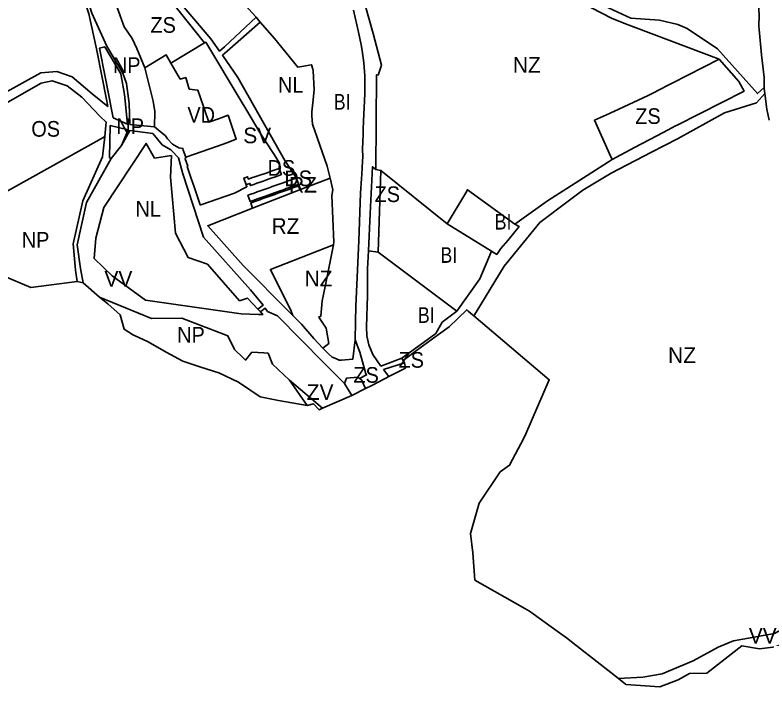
# Model space of a CAD drawing. Extents: x -650451 to -642268, y -1075216 to -1066610.
# Drawn here: x -646077 to -645357, y -1073326 to -1072682 of the extents above; entities that cross this region are included whole.
import ezdxf

# ---------------------------------------------------------------- set-up
doc = ezdxf.new("R2010")
doc.units = 0
doc.header["$LTSCALE"] = 6
doc.layers.add('1', color=7, linetype='Continuous', lineweight=35)
doc.layers.add('2', color=7, linetype='Continuous')
doc.layers.add('3', color=7, linetype='Continuous')

msp = doc.modelspace()

# ---------------------------------------------------------------- linework, layer by layer
at = {"layer": '1'}
for p, q in [((-645741.871, -1072673.02), (-645734.19, -1072700.16)), ((-645842.51, -1072689.16), (-645846.45, -1072684.59)), ((-645726.14, -1072730.5), (-645734.19, -1072700.16)), ((-645928.18, -1072728.47), (-645895.91, -1072708.97)), ((-645726.14, -1072730.5), (-645729.46, -1072739.99)), ((-645742.49, -1072764.52), (-645743.51, -1072783.97)), ((-645985.19, -1072819.72), (-645975.3, -1072807.37)), ((-645731.6, -1072830.54), (-645726.9, -1072831.5)), ((-645807.79, -1072838.57), (-645805.66, -1072844.58)), ((-645803.84, -1072849.72), (-645775.56, -1072838.69)), ((-645805.159, -1072845.994), (-645805.66, -1072844.58)), ((-645803.84, -1072849.72), (-645805.159, -1072845.994)), ((-645738.73, -1072908.21), (-645737.08, -1072872.56)), ((-645620.92, -1072908.65), (-645663.52, -1072882.58)), ((-645739.65, -1072925.69), (-645738.73, -1072908.21)), ((-645738.73, -1072908.21), (-645729.36, -1072909.65)), ((-645729.36, -1072909.65), (-645654.16, -1072966.3)), ((-646011.97, -1072939.12), (-646017.65, -1072937.59)), ((-645996.2, -1072952.69), (-646011.97, -1072939.12)), ((-645740.76, -1072981.12), (-645739.56, -1072951.1)), ((-645842.32, -1072966.87), (-645844.76, -1072964.25)), ((-645726.82, -1073018.73), (-645734.72, -1073007.75)), ((-645706.78, -1073011.2), (-645726.82, -1073018.73)), ((-645706.78, -1073011.2), (-645705.58, -1073013.4)), ((-645724.39, -1073021.92), (-645719.13, -1073028.84)), ((-645741.57, -1073040.34), (-645754.82, -1073046.89))]:
    msp.add_line(p, q, dxfattribs=at)
for points in [[(-645943.65, -1072789.47), (-645967.22, -1072787.26), (-645967.91, -1072767.31), (-645970.61, -1072747.97), (-645973.9, -1072738.22), (-645989.39, -1072712.38), (-646003.73, -1072680.75), (-646016.23, -1072641.16), (-646028.02, -1072609.24), (-646040.96, -1072577.06), (-646054.2, -1072554.48), (-646073.49, -1072523.45), (-646108.36, -1072475.46), (-646151.34, -1072429.6), (-646183.23, -1072407.45), (-646225.13, -1072384.18), (-646267.31, -1072361.39), (-646298.76, -1072344.13), (-646326.33, -1072322.56), (-646349.05, -1072298.16), (-646356.62, -1072289.89), (-646367.24, -1072276.07), (-646407.81, -1072188.6), (-646415.75, -1072178.82)], [(-645359.825, -1072751.964), (-645359.96, -1072742.38), (-645362.37, -1072720.66), (-645364.5, -1072696.22), (-645364.786, -1072692.977), (-645364.524, -1072682.575), (-645365.24, -1072671.66), (-645366.02, -1072654.46), (-645366.09, -1072643.58), (-645366.41, -1072633.54), (-645367.25, -1072622.73), (-645368.04, -1072612.42), (-645367.78, -1072602.42), (-645368.173, -1072571.881), (-645369.31, -1072552.64), (-645370.22, -1072543.37), (-645370.755, -1072525.734), (-645370.928, -1072496.619), (-645372.72, -1072490.314), (-645369.364, -1072485.931), (-645389.731, -1072471.612), (-645404.64, -1072461.72), (-645433.91, -1072442.56), (-645462.651, -1072425.011)], [(-646171.72, -1072803.51), (-646052.58, -1072737.82), (-646037.23, -1072736.38), (-646022.4, -1072741.58), (-646003.22, -1072757.85), (-645988.43, -1072769.93), (-645990.04, -1072761.78), (-645993.89, -1072742.23), (-645999.25, -1072714.68), (-646006.66, -1072681.4), (-646019.16, -1072642.35), (-646030.17, -1072612.31), (-646043.87, -1072578.12), (-646056.42, -1072556.49), (-646075.82, -1072525.54), (-646110.61, -1072477.49)], [(-645359.825, -1072751.964), (-645366.15, -1072757.65), (-645404.48, -1072714.69), (-645433.58, -1072695.39), (-645442.58, -1072691.5), (-645460.13, -1072687.37), (-645487.43, -1072685.39), (-645520.75, -1072670.03), (-645533.9, -1072654.67), (-645541.19, -1072641.22), (-645551.5, -1072619.44), (-645560.57, -1072597.65), (-645566.54, -1072582.88)], [(-646000.45, -1072615.28), (-645986.86, -1072608.47), (-645996.89, -1072594.56), (-645982.84, -1072606.46), (-645973.45, -1072611.73), (-645895.91, -1072708.97)], [(-645846.45, -1072684.59), (-645864.52, -1072664.38), (-645897.1, -1072627.93), (-645893.16, -1072621.85), (-645901.33, -1072612.4)], [(-646000.45, -1072615.28), (-645984.88, -1072646.21), (-645969.97, -1072669.21), (-645979.44, -1072675.29), (-645972.67, -1072693.74), (-645965.19, -1072704.94), (-645960.61, -1072714.42), (-645953.06, -1072733.07)], [(-645403, -1072724.61), (-645482.3, -1072694.75), (-645489.96, -1072691.86), (-645505.37, -1072685.84), (-645525.81, -1072675.32), (-645539.83, -1072659.24), (-645557.19, -1072638.59)], [(-645936.92, -1072649.21), (-645889.59, -1072705.17), (-645881.28, -1072717.18), (-645876.71, -1072712.91), (-645846.45, -1072684.59)], [(-645753.08, -1072677.72), (-645748.31, -1072698.83), (-645745.81, -1072710.94)], [(-645842.51, -1072689.16), (-645874.22, -1072717.1), (-645878.65, -1072720.99), (-645863.93, -1072742.28), (-645828.3, -1072804.78), (-645818.73, -1072821.79), (-645807.79, -1072838.57)], [(-645775.56, -1072838.69), (-645778.21, -1072827.14), (-645792.36, -1072786.94), (-645793.04, -1072779.12), (-645792.92, -1072775.02), (-645792.01, -1072766.68), (-645790.73, -1072753.95), (-645791.76, -1072735.73), (-645792.17, -1072734.14), (-645793.25, -1072730.08), (-645806.42, -1072732.23), (-645828.86, -1072704.98), (-645842.51, -1072689.16)], [(-645895.91, -1072708.97), (-645894.58, -1072708.52), (-645860.6, -1072765.01), (-645856.21, -1072772.3), (-645842.77, -1072794.84), (-645837.65, -1072802.87), (-645829.17, -1072816.19), (-645823.94, -1072824.4), (-645824.27, -1072829.39)], [(-645745.81, -1072710.94), (-645744.93, -1072716.52), (-645743.1, -1072728.19)], [(-645928.18, -1072728.47), (-645932.64, -1072720.48), (-645953.06, -1072733.07)], [(-645403, -1072724.61), (-645462.9, -1072755.49), (-645463.12, -1072755.6), (-645470.82, -1072759.57), (-645503.82, -1072774.74), (-645506.12, -1072775.79), (-645507.94, -1072776.63), (-645522.24, -1072783.2), (-645507.85, -1072815.46), (-645505.43, -1072820.89)], [(-645403, -1072724.61), (-645384.11, -1072746.12), (-645379.03, -1072755.22), (-645443.06, -1072787.85), (-645444.62, -1072788.65), (-645451.72, -1072792.26), (-645462.66, -1072798.09), (-645483.94, -1072809.44), (-645505.43, -1072820.89)], [(-645953.06, -1072733.07), (-645944.81, -1072765.04), (-645943.38, -1072774.7), (-645943.65, -1072789.47)], [(-645913.79, -1072818.49), (-645883.24, -1072808), (-645874.27, -1072804.93), (-645865.38, -1072801.25), (-645873.26, -1072778.46), (-645882.37, -1072781.72), (-645891.58, -1072785.15), (-645900, -1072760.65), (-645902.2, -1072754.27), (-645910.45, -1072753.34), (-645913.69, -1072742.4), (-645919.01, -1072743.84), (-645928.18, -1072728.47)], [(-645743.1, -1072728.19), (-645742.39, -1072740.67), (-645742.12, -1072757.27), (-645742.49, -1072764.52)], [(-645731.6, -1072830.54), (-645731.07, -1072739.66), (-645729.46, -1072739.99)], [(-646129.91, -1072876.24), (-646143.99, -1072856.11), (-646159.73, -1072829.79), (-646168.17, -1072812.07), (-646152.26, -1072804.66), (-646052.23, -1072747.56), (-646041.81, -1072745.33), (-646027.3, -1072750.14), (-646013.15, -1072760.96), (-645995.95, -1072779.42), (-645989.88, -1072784.99), (-645990.23, -1072788.27), (-645991.37, -1072798.84)], [(-645359.179, -1072757.517), (-645359.76, -1072752.865), (-645359.825, -1072751.964)], [(-645638.019, -1072970.618), (-645635.52, -1072967.25), (-645608.91, -1072923.05), (-645574.53, -1072881.07), (-645548.87, -1072861.77), (-645533.57, -1072850.26), (-645506.23, -1072833.82), (-645467.73, -1072813.95), (-645442.88, -1072801.12), (-645397.74, -1072776.05), (-645367.31, -1072766.65), (-645359.179, -1072757.517)], [(-645355.121, -1072782.993), (-645357.272, -1072772.771), (-645359.179, -1072757.517)], [(-645744.36, -1072822.55), (-645744.15, -1072818.32), (-645744.62, -1072810.81), (-645743.89, -1072796.67), (-645743.69, -1072791.62), (-645743.51, -1072783.97)], [(-645975.3, -1072807.37), (-645969.01, -1072792.28), (-645986.24, -1072788.33), (-645986.71, -1072819.26), (-645985.19, -1072819.72)], [(-645943.65, -1072789.47), (-645933.24, -1072798.11), (-645931.35, -1072801.02), (-645926.29, -1072806.25), (-645920.31, -1072809.64), (-645916.43, -1072810.14), (-645916.13, -1072812.01), (-645913.79, -1072818.49)], [(-645991.37, -1072798.84), (-645996.8, -1072801.88), (-646129.91, -1072876.24)], [(-646017.65, -1072937.59), (-646019.21, -1072926.91), (-646021.64, -1072901.6), (-646012.37, -1072860.3), (-645993.47, -1072818.44), (-645991.37, -1072798.84)], [(-645844.76, -1072964.25), (-645839.57, -1072960.36), (-645851.64, -1072945.67), (-645896.61, -1072895.14), (-645916.48, -1072834.69), (-645920.56, -1072819.2), (-645926.95, -1072812.63), (-645927.96, -1072811.61), (-645936.23, -1072806.92), (-645945.37, -1072795.9), (-645967.46, -1072793.19), (-645975.3, -1072807.37)], [(-645842.32, -1072966.87), (-645839.95, -1072969.41), (-645843.95, -1072969.3), (-645860.82, -1072968.79), (-645952.23, -1072955.57), (-645984.17, -1072932.16), (-646001.55, -1072915.62), (-645999.77, -1072896.2), (-645992.11, -1072866.67), (-645951.62, -1072805.36), (-645943.62, -1072819.55), (-645927.42, -1072817.05), (-645928.5, -1072837.81), (-645923.65, -1072891.42), (-645911.32, -1072914.89), (-645892.98, -1072921.21), (-645862.21, -1072956.17), (-645854.53, -1072953.76), (-645844.76, -1072964.25)], [(-646011.97, -1072939.12), (-646014.41, -1072925.16), (-646017.73, -1072902.47), (-646008.81, -1072862.13), (-645985.19, -1072819.72)], [(-645913.79, -1072818.49), (-645914.35, -1072820.07), (-645911.84, -1072827.24), (-645912.27, -1072827.4), (-645908.75, -1072837.99), (-645905.39, -1072847.91), (-645899.79, -1072864.41), (-645899.26, -1072864.12), (-645867.11, -1072853.25), (-645855.1, -1072847), (-645855.81, -1072844.99)], [(-645598.47, -1072882.66), (-645567.35, -1072860.46), (-645540.82, -1072843.51), (-645505.43, -1072820.89)], [(-645748.12, -1072898.69), (-645746.49, -1072852.97), (-645745.31, -1072839.17), (-645744.97, -1072835.22), (-645744.36, -1072822.55)], [(-645737.08, -1072872.56), (-645735.02, -1072827.73), (-645731.6, -1072830.54)], [(-645824.27, -1072829.39), (-645827.29, -1072830.48), (-645830.01, -1072831.44), (-645832.94, -1072832.48), (-645835.82, -1072833.49), (-645838.66, -1072834.5), (-645841.69, -1072835.57), (-645844.71, -1072836.63), (-645844.81, -1072836.35), (-645847.74, -1072837.38), (-645850.72, -1072838.44), (-645853.78, -1072839.56), (-645854.46, -1072837.64), (-645854.52, -1072837.44), (-645858.04, -1072838.69), (-645855.81, -1072844.99)], [(-645824.27, -1072829.39), (-645822.11, -1072835.35), (-645825.19, -1072836.44), (-645827.91, -1072837.4), (-645830.84, -1072838.43), (-645833.72, -1072839.45), (-645836.56, -1072840.45), (-645839.59, -1072841.52), (-645842.61, -1072842.59), (-645845.54, -1072843.62), (-645848.52, -1072844.67), (-645851.59, -1072845.76), (-645852.26, -1072843.87), (-645852.3, -1072843.75), (-645855.6, -1072844.92), (-645855.81, -1072844.99)], [(-645663.52, -1072882.58), (-645726.9, -1072831.5), (-645729.36, -1072909.65)], [(-645805.66, -1072844.58), (-645808.68, -1072845.65), (-645811.65, -1072846.71), (-645814.48, -1072847.71), (-645817.45, -1072848.77), (-645820.28, -1072849.77), (-645823.23, -1072850.82), (-645826.03, -1072851.82), (-645828.91, -1072852.84), (-645834.71, -1072854.9), (-645837.53, -1072855.9), (-645840.41, -1072856.93), (-645843.24, -1072857.93), (-645846.12, -1072858.95), (-645849.16, -1072860.03), (-645851.98, -1072861.17), (-645854.17, -1072855.05), (-645851.3, -1072854.03), (-645848.25, -1072852.95), (-645845.37, -1072851.92), (-645842.54, -1072850.92), (-645839.67, -1072849.9), (-645836.84, -1072848.89), (-645833.97, -1072847.87), (-645831.04, -1072846.83), (-645825.36, -1072844.82), (-645822.41, -1072843.77), (-645819.58, -1072842.76), (-645816.61, -1072841.71), (-645813.78, -1072840.7), (-645810.81, -1072839.65), (-645807.79, -1072838.57)], [(-645775.56, -1072838.69), (-645772.99, -1072849.88), (-645773.7, -1072855.19), (-645771.82, -1072899.93), (-645772.36, -1072902.69)], [(-645849.705, -1072867.618), (-645851.48, -1072862.586), (-645848.628, -1072861.433), (-645845.619, -1072860.364), (-645842.74, -1072859.344), (-645839.908, -1072858.343), (-645837.027, -1072857.313), (-645834.208, -1072856.314), (-645828.409, -1072854.254), (-645825.527, -1072853.233), (-645822.726, -1072852.233), (-645819.779, -1072851.184), (-645816.948, -1072850.184), (-645813.978, -1072849.124), (-645811.148, -1072848.124), (-645808.177, -1072847.063), (-645805.159, -1072845.994)], [(-645803.84, -1072849.72), (-645849.703, -1072867.622), (-645849.705, -1072867.618)], [(-645663.52, -1072882.58), (-645645.63, -1072852.72), (-645643.99, -1072849.85), (-645598.47, -1072882.66)], [(-645811.26, -1072970.19), (-645814.24, -1072967.2), (-645858.91, -1072922.33), (-645892.66, -1072884.38), (-645849.705, -1072867.618)], [(-645598.47, -1072882.66), (-645594.56, -1072885.17), (-645605.26, -1072898.49), (-645611.92, -1072906.03), (-645615.89, -1072911.73), (-645620.92, -1072908.65)], [(-645748.12, -1072898.69), (-645749.96, -1072940.66), (-645750.79, -1072961.47), (-645751.32, -1072976.31), (-645751.48, -1072993.62)], [(-645811.26, -1072970.19), (-645812.69, -1072966.08), (-645832.62, -1072926.11), (-645772.36, -1072902.69)], [(-645772.36, -1072902.69), (-645780.13, -1072942.49), (-645783.19, -1072956.22), (-645784.5, -1072970.99), (-645786.34, -1072971.76), (-645779.26, -1072982.41), (-645776.59, -1072997.06), (-645782.49, -1073001.51)], [(-645654.16, -1072966.3), (-645632.23, -1072935.28), (-645620.92, -1072908.65)], [(-645739.56, -1072951.1), (-645739.68, -1072948.26), (-645739.73, -1072944.56), (-645739.65, -1072925.69)], [(-646089.39, -1072931.92), (-646062.04, -1072943.58), (-646017.65, -1072937.59)], [(-645814.27, -1073032.11), (-645830.6, -1073016.92), (-645834.9, -1073006.45), (-645838.89, -1073006.18), (-645850.37, -1073005.42), (-645856.46, -1073013.07), (-645858.82, -1073010.74), (-645866.93, -1073002.72), (-645873.3, -1072989.79), (-645917.53, -1072972.93), (-645946.4, -1072973.05), (-645996.2, -1072952.69)], [(-645996.2, -1072952.69), (-645988.49, -1072959.28), (-645976.48, -1072969.55), (-645972.6, -1072983.41), (-645963.77, -1072989), (-645962.81, -1072989.45), (-645949.85, -1072995.57), (-645932.44, -1073005.5), (-645916.47, -1073014.03), (-645899.35, -1073019.65), (-645882.07, -1073025.22), (-645863.39, -1073034.25), (-645842.53, -1073048.19), (-645824.93, -1073051.83), (-645797.32, -1073056.62)], [(-645761.74, -1073035.3), (-645761.93, -1073034.98), (-645781.57, -1073015.6), (-645825.96, -1072970.48), (-645835.46, -1072966.49), (-645837.75, -1072963.12), (-645841.97, -1072966.58), (-645842.32, -1072966.87)], [(-645705.58, -1073013.4), (-645692.83, -1073003.97), (-645671.84, -1072988.43), (-645661.51, -1072981.17), (-645644.66, -1072964.8), (-645643.24, -1072966.21), (-645639.47, -1072969.39), (-645638.019, -1072970.618)], [(-645782.49, -1073001.51), (-645791.21, -1072992.21), (-645802.81, -1072978.68), (-645804.71, -1072976.76), (-645811.26, -1072970.19)], [(-645654.16, -1072966.3), (-645668.05, -1072976.71), (-645674.23, -1072987.4), (-645682.65, -1072993.55), (-645706.78, -1073011.2)], [(-645638.019, -1072970.618), (-645565.67, -1073031.86), (-645587.94, -1073083.8), (-645589.99, -1073087.68), (-645603.7, -1073113.7), (-645612.53, -1073120.01), (-645632.74, -1073150.14), (-645640.99, -1073179.23), (-645638.83, -1073197.81), (-645636.87, -1073223.84), (-645589, -1073251.09), (-645584.69, -1073253.54), (-645580.96, -1073256.23), (-645558.11, -1073272.68), (-645549.02, -1073279.22), (-645531.13, -1073293.29), (-645527.16, -1073296.41), (-645499.41, -1073318.24)], [(-645734.72, -1073007.75), (-645738.28, -1072998.55), (-645740.48, -1072989.7), (-645740.76, -1072981.12)], [(-645751.48, -1072993.62), (-645753.8, -1073012.29), (-645764.45, -1073013.23), (-645766.95, -1073013.03), (-645769.52, -1073011.87), (-645773.6, -1073010.15), (-645776.66, -1073007.44), (-645782.49, -1073001.51)], [(-645751.48, -1072993.62), (-645746.99, -1073005.32), (-645741.3, -1073026.07)], [(-645724.39, -1073021.92), (-645704.37, -1073015.6), (-645705.58, -1073013.4)], [(-645719.13, -1073028.84), (-645703.2, -1073020.63), (-645704.37, -1073015.6)], [(-645761.74, -1073035.3), (-645759.81, -1073030.36), (-645749.09, -1073029.42), (-645747.4, -1073030.67)], [(-645741.3, -1073026.07), (-645740.57, -1073027.3), (-645747.4, -1073030.67)], [(-645741.57, -1073040.34), (-645734.85, -1073037.02), (-645732.99, -1073036.05), (-645730.73, -1073034.7), (-645722.07, -1073030.37), (-645719.13, -1073028.84)], [(-645761.74, -1073035.3), (-645754.82, -1073046.89), (-645782.7, -1073059.09), (-645814.27, -1073032.11)], [(-645782.7, -1073059.09), (-645786, -1073060.53), (-645791.5, -1073054.9), (-645797.32, -1073056.62), (-645814.27, -1073032.11)], [(-645747.4, -1073030.67), (-645745.5, -1073032.09), (-645741.57, -1073040.34)], [(-645271.52, -1073261.16), (-645295.44, -1073255.48), (-645298.27, -1073255.65), (-645302.963, -1073253.878), (-645320.244, -1073256.876), (-645319.96, -1073260.12), (-645325.07, -1073261.39), (-645350.08, -1073274.88), (-645389.08, -1073281.94), (-645404.03, -1073288.01), (-645427.83, -1073301.03), (-645457.38, -1073313.78), (-645476.1, -1073316.93), (-645499.41, -1073318.24)], [(-645499.41, -1073318.24), (-645492.7, -1073323.51), (-645492.16, -1073323.95), (-645459.78, -1073326.21), (-645442.26, -1073319.33), (-645431.37, -1073313.2), (-645414.6, -1073312.83), (-645381.21, -1073286.79), (-645364.15, -1073289.58), (-645348.9, -1073287.85), (-645331.05, -1073280.34), (-645319.42, -1073270.28), (-645318.94, -1073270.27), (-645281.1, -1073269.26), (-645277.57, -1073269.17), (-645267.53, -1073275.44)]]:
    msp.add_lwpolyline(points, dxfattribs=at)
msp.add_lwpolyline([(-645969.46, -1072787.03), (-645983.22, -1072780.88), (-645984.79, -1072772.91), (-645987.1, -1072761.2), (-645990.95, -1072741.65), (-645996.31, -1072714.11), (-645991.31, -1072712.86), (-645975.86, -1072738.61), (-645972.31, -1072758.48)], close=True, dxfattribs=at)

# ---------------------------------------------------------------- texts
at = {"layer": '2'}
for s, width, p in [('ZS', 0.95, (-645947.576, -1072699.424)), ('NL', 0.95, (-645825.387, -1072756.745)), ('BI', 0.85, (-645772.03, -1072773.084)), ('VD', 0.95, (-645912.177, -1072785.55)), ('ZS', 0.95, (-645483.237, -1072786.752)), ('OS', 0.95, (-646061.65, -1072798.98)), ('DS', 0.95, (-645835.43, -1072836.4)), ('DS', 0.95, (-645819.331, -1072846.387)), ('ZS', 0.95, (-645732.927, -1072861.604)), ('NL', 0.95, (-645961.897, -1072875.52)), ('BI', 0.85, (-645617.928, -1072887.92)), ('BI', 0.85, (-645691.459, -1072977.38)), ('ZS', 0.95, (-645709.976, -1073020.329)), ('ZS', 0.95, (-645753.201, -1073034.738))]:
    msp.add_text(s, height=15, dxfattribs=dict(at, width=width)).set_placement(p)
for s, p in [('NZ', (-645600.478, -1072737.657)), ('SV', (-645858.67, -1072805.28)), ('RZ', (-645831.588, -1072892.078)), ('VV', (-645991.637, -1072942.755)), ('NZ', (-645799.978, -1072942.313)), ('NZ', (-645451.85, -1073015.84)), ('ZV', (-645797.88, -1073051.14)), ('VV', (-645374.566, -1073284.589))]:
    msp.add_text(s, height=15, dxfattribs=at).set_placement(p)
at = {"layer": '3'}
for s, width, p in [('NP', 0.95, (-645983.506, -1072737.91)), ('NP', 0.95, (-645980.17, -1072796.478)), ('NP', 0.95, (-646070.802, -1072905.273)), ('BI', 0.85, (-645669.892, -1072919.845)), ('NP', 0.95, (-645921.972, -1072996.278))]:
    msp.add_text(s, height=15, dxfattribs=dict(at, width=width)).set_placement(p)
msp.add_text('RZ', height=15, dxfattribs=at).set_placement((-645814.844, -1072852.514))

doc.saveas('drawing.dxf')
